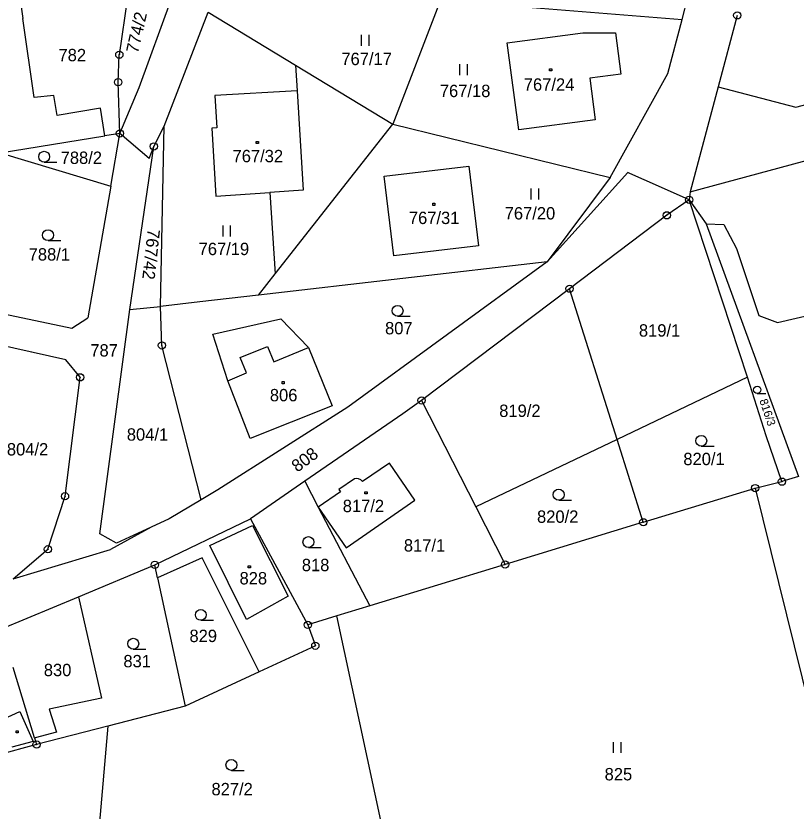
# Model space of a CAD drawing. Extents: x -468021 to -466942, y -1130484 to -1128584.
# Drawn here: x -467170.9 to -467063.6, y -1129015.6 to -1128906.2 of the extents above; entities that cross this region are included whole.
import ezdxf

# ---------------------------------------------------------------- set-up
doc = ezdxf.new("R2010")
doc.units = 0
doc.layers.add('DKM', color=7, linetype='Continuous')

msp = doc.modelspace()

# ---------------------------------------------------------------- linework, layer by layer
at = {"layer": 'DKM'}
for p, q in [((-467079.29, -1128906.72), (-467074.41, -1128888.26)), ((-467170.62, -1128902.13), (-467169.98, -1128906.58)), ((-467155.54, -1128903.33), (-467156.72, -1128911.55)), ((-467154, -1128916.04), (-467149.55, -1128903.81)), ((-467112.51, -1128904.03), (-467119.08, -1128921.1)), ((-467112.51, -1128904.03), (-467079.29, -1128906.72)), ((-467150.57, -1128921.36), (-467144.5, -1128905.68)), ((-467144.5, -1128905.68), (-467132.48, -1128912.97)), ((-467071.7, -1128906.14), (-467074.34, -1128915.95)), ((-467168.43, -1128917.44), (-467169.98, -1128906.58)), ((-467081.25, -1128914.14), (-467079.29, -1128906.72)), ((-467063.66, -1128918.78), (-467024.88, -1128908.23)), ((-467123.41, -1128910.34), (-467123.41, -1128908.84)), ((-467122.41, -1128908.84), (-467122.41, -1128910.34)), ((-467103.34, -1128909.94), (-467092.96, -1128908.55)), ((-467092.96, -1128908.55), (-467088.45, -1128908.56)), ((-467088.45, -1128908.56), (-467087.71, -1128914.21)), ((-467101.74, -1128921.9), (-467103.34, -1128909.94)), ((-467156.87, -1128915.32), (-467156.72, -1128911.55)), ((-467132.48, -1128912.97), (-467132.26, -1128916.54)), ((-467132.48, -1128912.97), (-467119.08, -1128921.1)), ((-467109.85, -1128914.36), (-467109.85, -1128912.86)), ((-467108.85, -1128912.86), (-467108.85, -1128914.36)), ((-467097.53, -1128913.48), (-467097.23, -1128913.48)), ((-467097.53, -1128913.78), (-467097.53, -1128913.48)), ((-467097.23, -1128913.78), (-467097.53, -1128913.78)), ((-467097.23, -1128913.48), (-467097.23, -1128913.78)), ((-467087.71, -1128914.21), (-467092, -1128914.76)), ((-467092, -1128914.76), (-467091.26, -1128920.5)), ((-467089.17, -1128928.45), (-467081.25, -1128914.14)), ((-467156.64, -1128922.37), (-467156.87, -1128915.32)), ((-467156.64, -1128922.37), (-467154, -1128916.04)), ((-467074.34, -1128915.95), (-467078.2, -1128930.43)), ((-467074.34, -1128915.95), (-467063.66, -1128918.78)), ((-467165.73, -1128917.16), (-467168.43, -1128917.44)), ((-467165.29, -1128919.89), (-467165.73, -1128917.16)), ((-467132.26, -1128916.54), (-467143.57, -1128917.16)), ((-467143.57, -1128917.16), (-467143.3, -1128921.59)), ((-467132.26, -1128916.54), (-467131.43, -1128930.19)), ((-467159.32, -1128918.92), (-467165.29, -1128919.89)), ((-467158.71, -1128922.7), (-467159.32, -1128918.92)), ((-467078.2, -1128930.43), (-467035.44, -1128918.81)), ((-467151.98, -1128924.16), (-467150.57, -1128921.36)), ((-467151.05, -1128946.18), (-467150.57, -1128921.36)), ((-467135.26, -1128941.7), (-467119.08, -1128921.1)), ((-467119.08, -1128921.1), (-467089.17, -1128928.45)), ((-467091.26, -1128920.5), (-467101.74, -1128921.9)), ((-467156.64, -1128922.37), (-467158.71, -1128922.7)), ((-467157.91, -1128929.63), (-467156.64, -1128922.37)), ((-467152.61, -1128925.83), (-467156.64, -1128922.37)), ((-467143.3, -1128921.59), (-467144.01, -1128921.66)), ((-467144.01, -1128921.66), (-467143.44, -1128931.01)), ((-467173.14, -1128925.04), (-467158.71, -1128922.7)), ((-467137.89, -1128923.47), (-467137.59, -1128923.47)), ((-467137.89, -1128923.77), (-467137.89, -1128923.47)), ((-467137.59, -1128923.47), (-467137.59, -1128923.77)), ((-467155.27, -1128946.61), (-467151.98, -1128924.16)), ((-467152.61, -1128925.83), (-467151.98, -1128924.16)), ((-467137.59, -1128923.77), (-467137.89, -1128923.77)), ((-467173.14, -1128925.04), (-467157.91, -1128929.63)), ((-467167.06, -1128926.34), (-467165.31, -1128926.34)), ((-467120.27, -1128928.24), (-467108.61, -1128926.9)), ((-467108.61, -1128926.9), (-467107.29, -1128937.83)), ((-467086.77, -1128927.77), (-467097.86, -1128940.03)), ((-467086.47, -1128927.9), (-467086.77, -1128927.77)), ((-467082.53, -1128929.64), (-467086.47, -1128927.9)), ((-467118.96, -1128939.22), (-467120.27, -1128928.24)), ((-467089.17, -1128928.45), (-467097.86, -1128940.03)), ((-467157.91, -1128929.63), (-467161.04, -1128947.72)), ((-467131.43, -1128930.19), (-467136.03, -1128930.5)), ((-467100.06, -1128931.45), (-467100.06, -1128929.95)), ((-467099.06, -1128929.95), (-467099.06, -1128931.45)), ((-467078.31, -1128931.5), (-467082.53, -1128929.64)), ((-467143.44, -1128931.01), (-467136.03, -1128930.5)), ((-467136.03, -1128930.5), (-467135.26, -1128941.7)), ((-467078.2, -1128930.43), (-467078.31, -1128931.5)), ((-467113.6, -1128931.98), (-467113.3, -1128931.98)), ((-467113.6, -1128932.28), (-467113.6, -1128931.98)), ((-467113.3, -1128932.28), (-467113.6, -1128932.28)), ((-467113.3, -1128931.98), (-467113.3, -1128932.28)), ((-467078.31, -1128931.5), (-467081.39, -1128933.64)), ((-467070.28, -1128955.89), (-467078.31, -1128931.5)), ((-467078.31, -1128931.5), (-467075.97, -1128934.79)), ((-467081.39, -1128933.64), (-467094.77, -1128943.73)), ((-467142.45, -1128936.55), (-467142.45, -1128935.05)), ((-467141.45, -1128935.05), (-467141.45, -1128936.55)), ((-467075.97, -1128934.79), (-467073.53, -1128934.91)), ((-467075.97, -1128934.79), (-467063.27, -1128969.58)), ((-467073.53, -1128934.91), (-467071.81, -1128938.21)), ((-467166.53, -1128937.12), (-467164.78, -1128937.12)), ((-467107.29, -1128937.83), (-467118.96, -1128939.22)), ((-467071.81, -1128938.21), (-467068.75, -1128947.43)), ((-467097.86, -1128940.03), (-467137.55, -1128944.62)), ((-467097.86, -1128940.03), (-467125.29, -1128960.04)), ((-467137.55, -1128944.62), (-467135.26, -1128941.7)), ((-467094.77, -1128943.73), (-467115.13, -1128959.09)), ((-467088.23, -1128964.46), (-467094.77, -1128943.73)), ((-467145.66, -1128945.56), (-467151.05, -1128946.18)), ((-467137.55, -1128944.62), (-467145.66, -1128945.56)), ((-467178.94, -1128945.88), (-467163.24, -1128949.18)), ((-467159.42, -1128977.46), (-467155.27, -1128946.61)), ((-467155.27, -1128946.61), (-467151.05, -1128946.18)), ((-467150.86, -1128951.53), (-467151.05, -1128946.18)), ((-467163.24, -1128949.18), (-467161.04, -1128947.72)), ((-467118.44, -1128947.52), (-467116.69, -1128947.52)), ((-467068.75, -1128947.43), (-467066.15, -1128948.4)), ((-467066.15, -1128948.4), (-467059.87, -1128946.9)), ((-467143.87, -1128949.97), (-467134.52, -1128947.88)), ((-467134.52, -1128947.88), (-467130.68, -1128951.81)), ((-467141.79, -1128956.38), (-467143.87, -1128949.97)), ((-467164.1, -1128953.5), (-467175.46, -1128950.99)), ((-467145.45, -1128972.76), (-467150.86, -1128951.53)), ((-467140.08, -1128953.21), (-467136.33, -1128951.67)), ((-467136.33, -1128951.67), (-467135.47, -1128953.78)), ((-467135.47, -1128953.78), (-467130.68, -1128951.81)), ((-467130.68, -1128951.81), (-467127.43, -1128959.84)), ((-467139.21, -1128955.32), (-467140.08, -1128953.21)), ((-467162.11, -1128955.92), (-467164.1, -1128953.5)), ((-467141.79, -1128956.38), (-467139.21, -1128955.32)), ((-467164.19, -1128972.28), (-467162.11, -1128955.92)), ((-467138.7, -1128964.33), (-467141.79, -1128956.38)), ((-467134.32, -1128956.51), (-467134.02, -1128956.51)), ((-467134.32, -1128956.81), (-467134.32, -1128956.51)), ((-467134.02, -1128956.51), (-467134.02, -1128956.81)), ((-467070.28, -1128955.89), (-467088.23, -1128964.46)), ((-467067.71, -1128963.97), (-467070.28, -1128955.89)), ((-467134.02, -1128956.81), (-467134.32, -1128956.81)), ((-467068.95, -1128958.15), (-467067.78, -1128958.15)), ((-467115.13, -1128959.09), (-467117.72, -1128960.94)), ((-467115.13, -1128959.09), (-467107.67, -1128973.75)), ((-467125.29, -1128960.04), (-467143.17, -1128971.41)), ((-467127.43, -1128959.84), (-467138.7, -1128964.33)), ((-467117.72, -1128960.94), (-467131.2, -1128970.22)), ((-467065.55, -1128970.27), (-467067.71, -1128963.97)), ((-467088.23, -1128964.46), (-467107.67, -1128973.75)), ((-467084.63, -1128975.86), (-467088.23, -1128964.46)), ((-467076.65, -1128965.4), (-467074.9, -1128965.4)), ((-467063.27, -1128969.58), (-467065.55, -1128970.27)), ((-467131.2, -1128970.22), (-467138.68, -1128975.37)), ((-467131.2, -1128970.22), (-467129.35, -1128973.76)), ((-467069.24, -1128971.15), (-467065.55, -1128970.27)), ((-467143.17, -1128971.41), (-467145.45, -1128972.76)), ((-467122.92, -1128971.65), (-467122.62, -1128971.65)), ((-467122.92, -1128971.95), (-467122.92, -1128971.65)), ((-467122.62, -1128971.65), (-467122.62, -1128971.95)), ((-467084.63, -1128975.86), (-467069.24, -1128971.15)), ((-467069.24, -1128971.15), (-467061.72, -1129001.54)), ((-467166.54, -1128979.57), (-467164.19, -1128972.28)), ((-467145.45, -1128972.76), (-467149.85, -1128975.36)), ((-467122.62, -1128971.95), (-467122.92, -1128971.95)), ((-467096.27, -1128972.81), (-467094.52, -1128972.81)), ((-467129.35, -1128973.76), (-467122.24, -1128987.35)), ((-467107.67, -1128973.75), (-467103.65, -1128981.67)), ((-467149.85, -1128975.36), (-467152.36, -1128976.53)), ((-467151.84, -1128981.71), (-467138.68, -1128975.37)), ((-467138.68, -1128975.37), (-467130.79, -1128989.97)), ((-467084.63, -1128975.86), (-467103.65, -1128981.67)), ((-467152.36, -1128976.53), (-467157.94, -1128979.62)), ((-467152.36, -1128976.53), (-467157.12, -1128978.74)), ((-467144.27, -1128979.07), (-467138.4, -1128976.29)), ((-467138.4, -1128976.29), (-467133.51, -1128986.03)), ((-467157.12, -1128978.74), (-467159.42, -1128977.46)), ((-467139.24, -1128989.21), (-467144.27, -1128979.07)), ((-467130.7, -1128979.33), (-467128.95, -1128979.33)), ((-467171.31, -1128983.64), (-467166.54, -1128979.57)), ((-467171.31, -1128983.64), (-467157.94, -1128979.62)), ((-467145.31, -1128980.73), (-467151.45, -1128983.49)), ((-467137.46, -1128996.41), (-467145.31, -1128980.73)), ((-467103.65, -1128981.67), (-467122.24, -1128987.35)), ((-467162.33, -1128986.09), (-467151.84, -1128981.71)), ((-467151.45, -1128983.49), (-467151.84, -1128981.71)), ((-467138.99, -1128981.83), (-467138.69, -1128981.83)), ((-467138.99, -1128982.13), (-467138.99, -1128981.83)), ((-467138.69, -1128982.13), (-467138.99, -1128982.13)), ((-467138.69, -1128981.83), (-467138.69, -1128982.13)), ((-467151.45, -1128983.49), (-467147.64, -1129001.14)), ((-467133.51, -1128986.03), (-467139.24, -1128989.21)), ((-467172.95, -1128990.52), (-467162.33, -1128986.09)), ((-467162.33, -1128986.09), (-467159.19, -1129000.05)), ((-467122.24, -1128987.35), (-467126.78, -1128988.74)), ((-467145.51, -1128989.34), (-467143.76, -1128989.34)), ((-467126.78, -1128988.74), (-467130.79, -1128989.97)), ((-467119.77, -1129021.48), (-467126.78, -1128988.74)), ((-467130.79, -1128989.97), (-467129.75, -1128992.83)), ((-467154.8, -1128993.31), (-467153.05, -1128993.31)), ((-467129.75, -1128992.83), (-467137.46, -1128996.41)), ((-467168.38, -1129005.51), (-467171.33, -1128995.85)), ((-467137.46, -1128996.41), (-467147.64, -1129001.14)), ((-467159.19, -1129000.05), (-467166.37, -1129001.54)), ((-467147.64, -1129001.14), (-467158.32, -1129003.9)), ((-467173.17, -1129003.12), (-467170.41, -1129001.89)), ((-467170.41, -1129001.89), (-467168.59, -1129006.02)), ((-467166.37, -1129001.54), (-467165.36, -1129004.73)), ((-467170.92, -1129004.52), (-467170.62, -1129004.52)), ((-467170.92, -1129004.82), (-467170.92, -1129004.52)), ((-467170.62, -1129004.52), (-467170.62, -1129004.82)), ((-467158.32, -1129003.9), (-467168.1, -1129006.43)), ((-467158.32, -1129003.9), (-467160.35, -1129027.33)), ((-467170.62, -1129004.82), (-467170.92, -1129004.82)), ((-467168.29, -1129005.49), (-467168.38, -1129005.51)), ((-467168.38, -1129005.51), (-467168.1, -1129006.43)), ((-467165.36, -1129004.73), (-467168.29, -1129005.49)), ((-467168.1, -1129006.43), (-467182.57, -1129010.33)), ((-467168.59, -1129006.02), (-467171.53, -1129006.8)), ((-467088.73, -1129007.58), (-467088.73, -1129006.08)), ((-467087.73, -1129006.08), (-467087.73, -1129007.58)), ((-467141.3, -1129009.97), (-467139.55, -1129009.97))]:
    msp.add_line(p, q, dxfattribs=at)
msp.add_lwpolyline([(-467129.35, -1128973.76), (-467125.53, -1128979.37), (-467116.08, -1128972.81), (-467119.56, -1128967.73), (-467123.28, -1128970.26), (-467123.5, -1128970.03), (-467123.81, -1128969.88), (-467124.12, -1128969.85), (-467124.37, -1128969.9), (-467126.54, -1128971.36), (-467126.31, -1128971.69), (-467129.35, -1128973.76)], dxfattribs=at)
for centre, radius in [((-467071.7, -1128906.14), 0.5), ((-467156.72, -1128911.55), 0.5), ((-467156.72, -1128911.55), 0.01), ((-467156.87, -1128915.32), 0.5), ((-467156.87, -1128915.32), 0.01), ((-467156.64, -1128922.37), 0.5), ((-467156.64, -1128922.37), 0.01), ((-467151.98, -1128924.16), 0.5), ((-467151.98, -1128924.16), 0.01), ((-467167.06, -1128925.59), 0.75), ((-467078.31, -1128931.5), 0.5), ((-467078.31, -1128931.5), 0.01), ((-467081.39, -1128933.64), 0.5), ((-467081.39, -1128933.64), 0.01), ((-467166.53, -1128936.37), 0.75), ((-467094.77, -1128943.73), 0.5), ((-467094.77, -1128943.73), 0.01), ((-467118.44, -1128946.77), 0.75), ((-467150.86, -1128951.53), 0.5), ((-467150.86, -1128951.53), 0.01), ((-467162.11, -1128955.92), 0.5), ((-467162.11, -1128955.92), 0.01), ((-467068.95, -1128957.65), 0.503), ((-467115.13, -1128959.09), 0.5), ((-467115.13, -1128959.09), 0.01), ((-467076.65, -1128964.65), 0.75), ((-467069.24, -1128971.15), 0.5), ((-467065.55, -1128970.27), 0.5), ((-467065.55, -1128970.27), 0.01), ((-467164.19, -1128972.28), 0.5), ((-467096.27, -1128972.06), 0.75), ((-467069.24, -1128971.15), 0.01), ((-467164.19, -1128972.28), 0.01), ((-467084.63, -1128975.86), 0.5), ((-467084.63, -1128975.86), 0.01), ((-467130.7, -1128978.58), 0.75), ((-467166.54, -1128979.57), 0.5), ((-467166.54, -1128979.57), 0.01), ((-467151.84, -1128981.71), 0.5), ((-467151.84, -1128981.71), 0.01), ((-467103.65, -1128981.67), 0.5), ((-467103.65, -1128981.67), 0.01), ((-467145.51, -1128988.59), 0.75), ((-467130.79, -1128989.97), 0.5), ((-467130.79, -1128989.97), 0.01), ((-467154.8, -1128992.56), 0.75), ((-467129.75, -1128992.83), 0.5), ((-467129.75, -1128992.83), 0.01), ((-467168.1, -1129006.43), 0.5), ((-467168.1, -1129006.43), 0.01), ((-467141.3, -1129009.22), 0.75)]:
    msp.add_circle(centre, radius, dxfattribs=at)

# ---------------------------------------------------------------- texts
for s, height, rotation, p in [('774/2', 1.7, 77.1455, (-467154.16, -1128911.45)), ('767/42', 1.7, 263.6598, (-467152.8, -1128935.46)), ('816/3', 1.14, 288.4715, (-467068.67, -1128959.1)), ('808', 1.7, 36.6993, (-467132.23, -1128969.05))]:
    msp.add_text(s, height=height, rotation=rotation, dxfattribs=at).set_placement(p)
for s, p in [('782', (-467165.09, -1128912.45)), ('767/17', (-467126.17, -1128912.98)), ('767/24', (-467101.07, -1128916.5)), ('767/18', (-467112.62, -1128917.38)), ('788/2', (-467164.79, -1128926.57)), ('767/32', (-467141.14, -1128926.34)), ('767/20', (-467103.7, -1128934.21)), ('767/31', (-467116.88, -1128934.84)), ('767/19', (-467145.81, -1128939.11)), ('788/1', (-467169.19, -1128939.86)), ('807', (-467120.16, -1128950.01)), ('819/1', (-467085.23, -1128950.32)), ('787', (-467160.71, -1128953.06)), ('806', (-467136.01, -1128959.22)), ('819/2', (-467104.45, -1128961.37)), ('804/1', (-467155.69, -1128964.63)), ('804/2', (-467172.19, -1128966.67)), ('820/1', (-467079.12, -1128968)), ('817/2', (-467125.98, -1128974.46)), ('820/2', (-467099.25, -1128975.93)), ('817/1', (-467117.57, -1128979.88)), ('818', (-467131.61, -1128982.58)), ('828', (-467140.18, -1128984.4)), ('829', (-467147.07, -1128992.33)), ('831', (-467156.16, -1128995.8)), ('830', (-467167.11, -1128997.02)), ('825', (-467089.95, -1129011.35)), ('827/2', (-467144.04, -1129013.4))]:
    msp.add_text(s, height=1.7, dxfattribs=at).set_placement(p)

doc.saveas('drawing.dxf')
